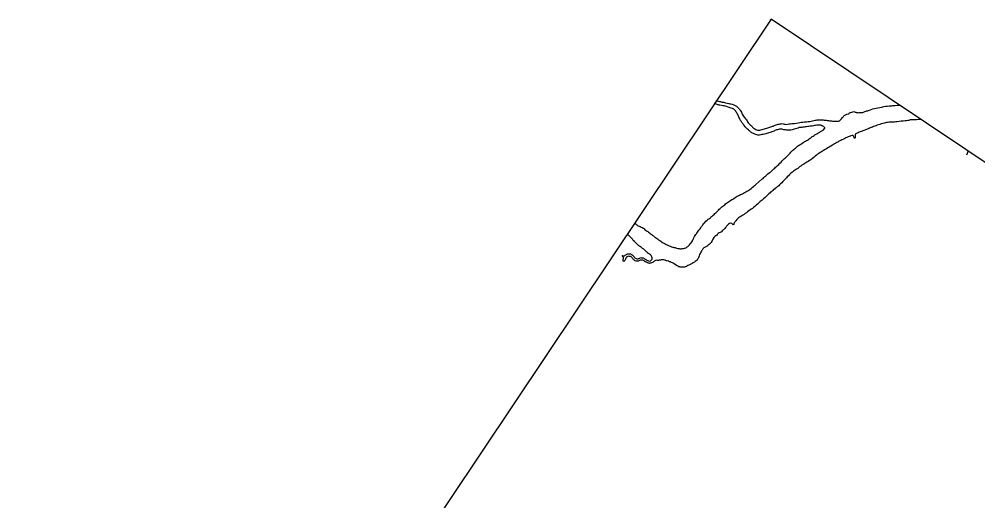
# Model space of a CAD drawing. Extents: x 1716282 to 1717158, y 799307 to 801078.
# Drawn here: x 1716496.5 to 1716577.7, y 801034.4 to 801075.1 of the extents above; entities that cross this region are included whole.
import ezdxf

# ---------------------------------------------------------------- set-up
doc = ezdxf.new("R2010")
doc.units = 0
for name, color, linetype in [('Exist Hydrographic Lake Shore', 7, 'Continuous'), ('Exist Road Primary Interstate Structure Standard Bridge CELL', 7, 'Continuous'), ('Exist Road Secondary Type 51 Attributed', 7, 'Continuous'), ('Prop DSN Text', 7, 'Continuous')]:
    doc.layers.add(name, color=color, linetype=linetype)

msp = doc.modelspace()

# ---------------------------------------------------------------- linework, layer by layer
at = {"layer": 'Exist Hydrographic Lake Shore'}
for points in [[(1716556.781, 801067.619), (1716556.684, 801067.651), (1716556.594, 801067.669), (1716556.513, 801067.703), (1716556.385, 801067.747), (1716556.254, 801067.779), (1716556.186, 801067.798), (1716556.114, 801067.813), (1716556.059, 801067.814), (1716555.951, 801067.838), (1716555.827, 801067.858), (1716555.751, 801067.877), (1716555.708, 801067.886), (1716555.656, 801067.898), (1716555.593, 801067.92), (1716555.497, 801067.959), (1716555.403, 801067.992), (1716555.354, 801068.012), (1716555.339, 801068.016)], [(1716555.485, 801068.236), (1716555.588, 801068.218), (1716555.696, 801068.195), (1716555.785, 801068.184), (1716555.867, 801068.162), (1716555.993, 801068.127), (1716556.135, 801068.114), (1716556.206, 801068.085), (1716556.293, 801068.07), (1716556.436, 801068.037), (1716556.573, 801068.007), (1716556.667, 801067.984), (1716556.745, 801067.967), (1716556.866, 801067.942), (1716556.988, 801067.899), (1716557.056, 801067.867), (1716557.113, 801067.839), (1716557.168, 801067.809), (1716557.215, 801067.777), (1716557.258, 801067.748), (1716557.307, 801067.709), (1716557.372, 801067.629), (1716557.44, 801067.558), (1716557.483, 801067.5), (1716557.533, 801067.44), (1716557.583, 801067.351), (1716557.641, 801067.262), (1716557.678, 801067.185), (1716557.721, 801067.115), (1716557.766, 801067.028), (1716557.808, 801066.938), (1716557.871, 801066.857), (1716557.922, 801066.78), (1716557.99, 801066.696), (1716558.064, 801066.61), (1716558.117, 801066.526), (1716558.159, 801066.458), (1716558.22, 801066.381), (1716558.286, 801066.317), (1716558.341, 801066.245), (1716558.413, 801066.17), (1716558.486, 801066.102), (1716558.551, 801066.045), (1716558.592, 801065.995), (1716558.635, 801065.946), (1716558.685, 801065.9), (1716558.731, 801065.875), (1716558.789, 801065.85), (1716558.858, 801065.817), (1716558.93, 801065.781), (1716558.997, 801065.759), (1716559.061, 801065.743), (1716559.132, 801065.745)], [(1716568.289, 801067.376), (1716568.343, 801067.395), (1716568.4, 801067.419), (1716568.484, 801067.451), (1716568.635, 801067.504), (1716568.79, 801067.55), (1716568.924, 801067.586), (1716569.051, 801067.622), (1716569.196, 801067.642), (1716569.361, 801067.675), (1716569.532, 801067.705), (1716569.723, 801067.744), (1716569.864, 801067.781), (1716570.001, 801067.79), (1716570.155, 801067.805), (1716570.288, 801067.818), (1716570.386, 801067.821), (1716570.458, 801067.835), (1716570.543, 801067.84), (1716570.593, 801067.832), (1716570.682, 801067.842), (1716570.833, 801067.852), (1716571.054, 801067.867)], [(1716564.143, 801066.169), (1716564.027, 801066.162), (1716563.927, 801066.154), (1716563.849, 801066.131), (1716563.749, 801066.116), (1716563.65, 801066.1), (1716563.546, 801066.088), (1716563.465, 801066.08), (1716563.365, 801066.055), (1716563.268, 801066.052), (1716563.157, 801066.031), (1716563.053, 801066.019), (1716562.956, 801066.009), (1716562.852, 801065.996), (1716562.756, 801065.986), (1716562.65, 801065.971), (1716562.545, 801065.96), (1716562.449, 801065.929), (1716562.334, 801065.901), (1716562.213, 801065.874), (1716562.113, 801065.837), (1716562.032, 801065.809), (1716561.947, 801065.784), (1716561.836, 801065.76), (1716561.724, 801065.747), (1716561.63, 801065.741), (1716561.551, 801065.745), (1716561.465, 801065.75), (1716561.371, 801065.764), (1716561.286, 801065.772), (1716561.226, 801065.773), (1716561.153, 801065.798), (1716561.092, 801065.82), (1716561.042, 801065.827), (1716560.97, 801065.833), (1716560.904, 801065.828), (1716560.836, 801065.828), (1716560.774, 801065.807), (1716560.697, 801065.783), (1716560.625, 801065.769), (1716560.557, 801065.739), (1716560.487, 801065.717), (1716560.409, 801065.672), (1716560.318, 801065.638), (1716560.233, 801065.613), (1716560.155, 801065.58), (1716560.078, 801065.556), (1716559.978, 801065.522), (1716559.891, 801065.482), (1716559.81, 801065.454), (1716559.712, 801065.432), (1716559.588, 801065.41), (1716559.474, 801065.385), (1716559.376, 801065.369), (1716559.289, 801065.352), (1716559.187, 801065.335), (1716559.099, 801065.325), (1716559.034, 801065.33), (1716558.952, 801065.342), (1716558.864, 801065.374), (1716558.769, 801065.418), (1716558.664, 801065.466), (1716558.595, 801065.486), (1716558.537, 801065.511), (1716558.489, 801065.543), (1716558.445, 801065.592), (1716558.383, 801065.641), (1716558.342, 801065.681), (1716558.284, 801065.72), (1716558.234, 801065.777), (1716558.171, 801065.838), (1716558.111, 801065.892), (1716558.044, 801065.956), (1716557.969, 801066.029), (1716557.896, 801066.104), (1716557.855, 801066.167), (1716557.836, 801066.2), (1716557.804, 801066.254), (1716557.758, 801066.32), (1716557.684, 801066.403), (1716557.62, 801066.502), (1716557.57, 801066.571), (1716557.546, 801066.619), (1716557.511, 801066.679), (1716557.483, 801066.75), (1716557.435, 801066.851), (1716557.397, 801066.919), (1716557.356, 801067.002), (1716557.327, 801067.061), (1716557.287, 801067.143), (1716557.25, 801067.223), (1716557.201, 801067.282), (1716557.165, 801067.343), (1716557.128, 801067.41), (1716557.07, 801067.468), (1716557.029, 801067.509), (1716556.985, 801067.545), (1716556.944, 801067.565), (1716556.881, 801067.595), (1716556.781, 801067.619)], [(1716559.132, 801065.745), (1716559.203, 801065.759), (1716559.873, 801065.949), (1716559.979, 801065.973), (1716560.051, 801066.009), (1716560.13, 801066.025), (1716560.213, 801066.045), (1716560.286, 801066.072), (1716560.365, 801066.1), (1716560.427, 801066.141), (1716560.493, 801066.165), (1716560.581, 801066.195), (1716560.663, 801066.225), (1716560.746, 801066.258), (1716560.843, 801066.268), (1716560.94, 801066.278), (1716561.01, 801066.293), (1716561.104, 801066.299), (1716561.173, 801066.28), (1716561.256, 801066.26), (1716561.342, 801066.245), (1716561.436, 801066.241), (1716561.541, 801066.255), (1716561.665, 801066.274), (1716561.789, 801066.296), (1716561.923, 801066.301), (1716562.033, 801066.302), (1716562.15, 801066.312), (1716562.301, 801066.342), (1716562.443, 801066.371), (1716562.579, 801066.398), (1716562.71, 801066.412), (1716562.849, 801066.423), (1716562.995, 801066.456), (1716563.145, 801066.464), (1716563.293, 801066.49), (1716563.427, 801066.495), (1716563.551, 801066.516), (1716563.663, 801066.543), (1716563.781, 801066.575), (1716563.886, 801066.587), (1716563.98, 801066.605), (1716564.074, 801066.611), (1716564.204, 801066.61), (1716564.383, 801066.611), (1716564.556, 801066.613), (1716564.66, 801066.605), (1716564.732, 801066.6), (1716564.817, 801066.582), (1716564.914, 801066.573), (1716565.01, 801066.564), (1716565.109, 801066.547), (1716565.194, 801066.529), (1716565.265, 801066.524), (1716565.35, 801066.506), (1716565.433, 801066.506), (1716565.525, 801066.501), (1716565.615, 801066.502), (1716565.701, 801066.507), (1716565.778, 801066.508), (1716565.848, 801066.51), (1716565.896, 801066.52), (1716565.948, 801066.548), (1716566.006, 801066.604), (1716566.119, 801066.721), (1716566.217, 801066.826), (1716566.295, 801066.911), (1716566.333, 801066.948), (1716566.361, 801066.991), (1716566.414, 801067.018), (1716566.468, 801067.037), (1716566.525, 801067.061), (1716566.561, 801067.093), (1716566.674, 801067.119), (1716566.739, 801067.144), (1716566.776, 801067.168), (1716566.814, 801067.205), (1716566.89, 801067.249), (1716566.992, 801067.285), (1716567.091, 801067.301), (1716567.165, 801067.32), (1716567.222, 801067.301), (1716567.271, 801067.282), (1716567.327, 801067.273), (1716567.372, 801067.25), (1716567.424, 801067.235), (1716567.475, 801067.237), (1716567.549, 801067.226), (1716567.618, 801067.236), (1716567.693, 801067.235), (1716567.75, 801067.249), (1716567.812, 801067.25), (1716567.879, 801067.248), (1716567.934, 801067.256), (1716567.999, 801067.282), (1716568.044, 801067.308), (1716568.093, 801067.33), (1716568.176, 801067.35), (1716568.237, 801067.371), (1716568.289, 801067.376)], [(1716557.298, 801060.151), (1716557.37, 801060.198), (1716557.472, 801060.247), (1716557.565, 801060.303), (1716557.651, 801060.34), (1716557.741, 801060.361), (1716557.815, 801060.4), (1716557.89, 801060.442), (1716557.943, 801060.469), (1716558.028, 801060.513), (1716558.1, 801060.569), (1716558.183, 801060.622), (1716558.268, 801060.676), (1716558.36, 801060.733), (1716558.466, 801060.818), (1716558.565, 801060.896), (1716558.663, 801060.968), (1716558.735, 801061.037), (1716558.815, 801061.092), (1716558.878, 801061.148), (1716559.371, 801061.587), (1716559.475, 801061.668), (1716559.547, 801061.737), (1716559.618, 801061.811), (1716559.705, 801061.89), (1716559.797, 801061.976), (1716559.895, 801062.061), (1716560.001, 801062.127), (1716560.097, 801062.187), (1716560.184, 801062.266), (1716560.254, 801062.341), (1716560.33, 801062.414), (1716560.401, 801062.478), (1716560.47, 801062.539), (1716560.545, 801062.6), (1716560.616, 801062.677), (1716560.704, 801062.756), (1716560.807, 801062.85), (1716560.907, 801062.947), (1716561, 801063.045), (1716561.092, 801063.141), (1716561.191, 801063.238), (1716561.3, 801063.338), (1716561.387, 801063.418), (1716561.468, 801063.487), (1716561.546, 801063.573), (1716561.623, 801063.646), (1716561.692, 801063.72), (1716561.765, 801063.796), (1716561.842, 801063.882), (1716561.926, 801063.956), (1716562.004, 801064.041), (1716562.079, 801064.102), (1716562.146, 801064.172), (1716562.213, 801064.232), (1716562.288, 801064.283), (1716562.345, 801064.336), (1716562.408, 801064.389), (1716562.468, 801064.437), (1716562.535, 801064.475), (1716562.607, 801064.531), (1716562.683, 801064.575), (1716562.776, 801064.63), (1716562.874, 801064.696), (1716562.974, 801064.753), (1716563.07, 801064.803), (1716563.15, 801064.861), (1716563.247, 801064.914), (1716563.318, 801064.968), (1716563.391, 801065.017), (1716563.463, 801065.064), (1716563.52, 801065.107), (1716563.594, 801065.156), (1716563.642, 801065.206), (1716563.723, 801065.246), (1716563.805, 801065.296), (1716563.876, 801065.35), (1716563.963, 801065.41), (1716564.038, 801065.448), (1716564.121, 801065.491), (1716564.179, 801065.527), (1716564.223, 801065.56), (1716564.278, 801065.582), (1716564.333, 801065.623), (1716564.393, 801065.652), (1716564.461, 801065.682), (1716564.517, 801065.713), (1716564.564, 801065.743), (1716564.599, 801065.773), (1716564.65, 801065.849), (1716564.706, 801065.894), (1716564.704, 801065.951), (1716564.668, 801066.001), (1716564.615, 801066.053), (1716564.535, 801066.077), (1716564.48, 801066.108), (1716564.443, 801066.126), (1716564.376, 801066.158), (1716564.28, 801066.159), (1716564.143, 801066.169)], [(1716572.073, 801066.616), (1716571.931, 801066.61), (1716571.829, 801066.58), (1716571.743, 801066.563), (1716571.643, 801066.548), (1716571.51, 801066.535), (1716571.353, 801066.516), (1716571.184, 801066.498), (1716571.017, 801066.485), (1716570.851, 801066.453), (1716570.721, 801066.445), (1716570.611, 801066.433), (1716570.482, 801066.425), (1716570.299, 801066.429), (1716570.129, 801066.419), (1716570.017, 801066.406), (1716569.947, 801066.384), (1716569.861, 801066.359), (1716569.755, 801066.335), (1716569.618, 801066.303), (1716569.48, 801066.271), (1716569.372, 801066.225), (1716569.269, 801066.193), (1716569.155, 801066.158), (1716569.045, 801066.124), (1716568.941, 801066.082), (1716568.832, 801066.054), (1716568.741, 801066.01), (1716568.637, 801065.978), (1716568.546, 801065.934), (1716568.459, 801065.897), (1716568.392, 801065.867), (1716567.777, 801065.638), (1716567.692, 801065.613), (1716567.615, 801065.569), (1716567.534, 801065.519), (1716567.453, 801065.491), (1716567.395, 801065.455), (1716567.33, 801065.43), (1716567.29, 801065.401), (1716567.267, 801065.348), (1716567.272, 801065.22), (1716567.277, 801065.096), (1716567.255, 801065.032), (1716567.195, 801065.115), (1716567.126, 801065.249), (1716567.059, 801065.294), (1716567.02, 801065.287), (1716566.921, 801065.271), (1716566.844, 801065.238), (1716566.763, 801065.198), (1716566.694, 801065.169), (1716566.642, 801065.141), (1716566.583, 801065.125), (1716566.493, 801065.084), (1716566.406, 801065.037), (1716566.318, 801064.995), (1716566.234, 801064.953), (1716566.163, 801064.918), (1716566.077, 801064.882), (1716565.993, 801064.84), (1716565.933, 801064.811), (1716565.874, 801064.775), (1716565.808, 801064.737), (1716565.736, 801064.691), (1716565.634, 801064.641), (1716565.538, 801064.581), (1716565.446, 801064.525), (1716565.352, 801064.467), (1716565.215, 801064.385), (1716565.086, 801064.315), (1716564.972, 801064.247), (1716564.862, 801064.177), (1716564.741, 801064.098), (1716564.611, 801064.027), (1716564.514, 801063.974), (1716564.426, 801063.925), (1716564.317, 801063.854), (1716564.2, 801063.772), (1716564.094, 801063.706), (1716564.011, 801063.634), (1716563.901, 801063.54), (1716563.791, 801063.437), (1716563.658, 801063.34), (1716563.527, 801063.248), (1716563.399, 801063.17), (1716563.288, 801063.107), (1716563.194, 801063.039), (1716563.109, 801062.994), (1716563.014, 801062.933), (1716562.921, 801062.878), (1716562.83, 801062.821), (1716562.749, 801062.774), (1716562.665, 801062.7), (1716562.571, 801062.631), (1716562.493, 801062.566), (1716562.417, 801062.502), (1716562.319, 801062.45), (1716562.229, 801062.386), (1716562.138, 801062.323)], [(1716572.882, 801066.643), (1716572.874, 801066.643), (1716572.746, 801066.647), (1716572.623, 801066.647), (1716572.468, 801066.633), (1716572.268, 801066.629), (1716572.073, 801066.616)], [(1716562.138, 801062.323), (1716562.06, 801062.267), (1716561.963, 801062.194), (1716561.84, 801062.103), (1716561.724, 801061.981), (1716561.631, 801061.874), (1716561.533, 801061.789), (1716561.461, 801061.712), (1716561.404, 801061.646), (1716561.33, 801061.568), (1716561.244, 801061.478), (1716561.142, 801061.39), (1716561.056, 801061.29), (1716560.964, 801061.195), (1716560.877, 801061.106), (1716560.8, 801061.043), (1716560.732, 801060.983), (1716560.663, 801060.941), (1716560.582, 801060.871), (1716560.502, 801060.823), (1716560.439, 801060.76), (1716560.372, 801060.711), (1716560.31, 801060.648), (1716560.259, 801060.593), (1716560.196, 801060.56), (1716560.143, 801060.514), (1716560.071, 801060.444), (1716559.978, 801060.369), (1716559.893, 801060.282), (1716559.784, 801060.182), (1716559.651, 801060.045), (1716559.52, 801059.92), (1716559.403, 801059.818), (1716559.31, 801059.76), (1716559.238, 801059.703), (1716559.188, 801059.661), (1716559.146, 801059.627), (1716559.087, 801059.572), (1716558.993, 801059.491), (1716558.889, 801059.387), (1716558.83, 801059.351), (1716558.772, 801059.295), (1716558.674, 801059.201), (1716558.572, 801059.119), (1716558.458, 801059.051), (1716558.366, 801058.975), (1716558.268, 801058.903), (1716558.172, 801058.83), (1716558.073, 801058.752), (1716557.968, 801058.679), (1716557.866, 801058.609), (1716557.767, 801058.551), (1716557.686, 801058.482), (1716557.585, 801058.434), (1716557.483, 801058.385), (1716557.401, 801058.335), (1716557.329, 801058.269), (1716557.243, 801058.169), (1716557.157, 801058.073), (1716557.112, 801058.015), (1716557.074, 801057.959), (1716557.025, 801057.886), (1716556.989, 801057.822), (1716556.991, 801057.752), (1716556.948, 801057.739), (1716556.899, 801057.781), (1716556.83, 801057.841), (1716556.734, 801057.882), (1716556.64, 801057.856), (1716556.546, 801057.776), (1716556.467, 801057.71), (1716556.413, 801057.658), (1716556.381, 801057.611), (1716556.342, 801057.575), (1716556.297, 801057.517), (1716556.237, 801057.426), (1716556.171, 801057.359), (1716556.113, 801057.303), (1716556.074, 801057.267), (1716556.026, 801057.224), (1716555.949, 801057.151), (1716555.847, 801057.082), (1716555.769, 801057.046), (1716555.684, 801056.991), (1716555.594, 801056.908), (1716555.52, 801056.827), (1716555.476, 801056.793), (1716555.398, 801056.738), (1716555.314, 801056.644), (1716555.22, 801056.513), (1716555.179, 801056.41), (1716555.148, 801056.313), (1716555.091, 801056.227), (1716555, 801056.144), (1716554.913, 801056.065), (1716554.824, 801056.003), (1716554.755, 801055.931), (1716554.691, 801055.886), (1716554.632, 801055.87), (1716554.58, 801055.843)], [(1716550.191, 801056.788), (1716550.247, 801056.75), (1716550.308, 801056.697), (1716550.379, 801056.649), (1716550.452, 801056.594), (1716550.542, 801056.533), (1716550.632, 801056.473), (1716550.724, 801056.395), (1716550.81, 801056.338), (1716550.886, 801056.287), (1716550.961, 801056.236), (1716551.068, 801056.181), (1716551.185, 801056.109), (1716551.282, 801056.058), (1716551.365, 801056.028), (1716551.464, 801055.992), (1716551.536, 801055.956), (1716551.609, 801055.921), (1716551.67, 801055.899), (1716551.733, 801055.88), (1716551.796, 801055.851), (1716551.86, 801055.834), (1716551.914, 801055.821), (1716551.973, 801055.808), (1716552.042, 801055.798), (1716552.142, 801055.764), (1716552.247, 801055.735), (1716552.316, 801055.716), (1716552.375, 801055.712), (1716552.43, 801055.701), (1716552.508, 801055.705), (1716552.551, 801055.708), (1716552.6, 801055.718), (1716552.695, 801055.717), (1716552.754, 801055.733), (1716552.811, 801055.747), (1716552.877, 801055.752), (1716552.929, 801055.779), (1716552.991, 801055.82), (1716553.049, 801055.856), (1716553.108, 801055.892), (1716553.168, 801055.95), (1716553.251, 801056.045), (1716553.344, 801056.153), (1716553.394, 801056.217), (1716553.438, 801056.283), (1716553.491, 801056.372), (1716553.523, 801056.452), (1716553.555, 801056.499), (1716553.582, 801056.559), (1716553.625, 801056.632), (1716553.678, 801056.734), (1716553.737, 801056.832), (1716553.791, 801056.913), (1716553.832, 801056.974), (1716553.881, 801057.037), (1716553.935, 801057.118), (1716553.99, 801057.2), (1716554.036, 801057.27), (1716554.085, 801057.342), (1716554.139, 801057.401), (1716554.201, 801057.483), (1716554.264, 801057.578), (1716554.337, 801057.667), (1716554.385, 801057.74), (1716554.429, 801057.805), (1716554.47, 801057.866), (1716554.542, 801057.942), (1716554.638, 801058.035), (1716554.742, 801058.139), (1716554.819, 801058.202), (1716554.882, 801058.245), (1716554.956, 801058.284), (1716555.011, 801058.335), (1716555.067, 801058.389), (1716555.121, 801058.448), (1716555.184, 801058.5), (1716555.247, 801058.556), (1716555.327, 801058.611), (1716555.399, 801058.68), (1716555.48, 801058.75), (1716555.545, 801058.815), (1716555.617, 801058.891), (1716555.694, 801058.977), (1716555.762, 801059.056), (1716555.842, 801059.114), (1716555.914, 801059.18), (1716555.989, 801059.241), (1716556.064, 801059.315), (1716556.15, 801059.379), (1716556.226, 801059.432), (1716556.29, 801059.507), (1716556.375, 801059.552), (1716556.468, 801059.62), (1716556.547, 801059.686), (1716556.63, 801059.737), (1716556.728, 801059.803), (1716556.824, 801059.863), (1716556.905, 801059.913), (1716557.004, 801059.968)], [(1716557.004, 801059.968), (1716557.102, 801060.034), (1716557.205, 801060.095), (1716557.298, 801060.151)], [(1716548.606, 801057.958), (1716548.611, 801057.947), (1716548.677, 801057.821), (1716548.728, 801057.754), (1716548.78, 801057.719), (1716548.832, 801057.684), (1716548.901, 801057.652), (1716548.99, 801057.611), (1716549.079, 801057.581), (1716549.158, 801057.535), (1716549.223, 801057.498), (1716549.288, 801057.461), (1716549.346, 801057.435), (1716549.401, 801057.385), (1716549.469, 801057.32), (1716549.53, 801057.279), (1716549.597, 801057.235), (1716549.653, 801057.197), (1716549.723, 801057.157), (1716549.777, 801057.114), (1716549.85, 801057.059), (1716549.926, 801057.008), (1716549.998, 801056.943), (1716550.053, 801056.9), (1716550.087, 801056.858), (1716550.139, 801056.823), (1716550.191, 801056.788)], [(1716548.25, 801055.038), (1716548.201, 801055.057), (1716548.154, 801055.06), (1716548.088, 801055.064), (1716548.033, 801055.052), (1716547.986, 801055.034), (1716547.935, 801055.019), (1716547.89, 801054.961), (1716547.849, 801054.9), (1716547.816, 801054.812), (1716547.787, 801054.769), (1716547.76, 801054.705), (1716547.741, 801054.668), (1716547.719, 801054.615), (1716547.662, 801054.62), (1716547.619, 801054.691), (1716547.632, 801054.752), (1716547.622, 801054.798), (1716547.649, 801054.89), (1716547.663, 801054.943), (1716547.613, 801055.022), (1716547.541, 801055.139), (1716547.671, 801055.108), (1716547.753, 801055.116), (1716547.801, 801055.158), (1716547.849, 801055.188), (1716547.895, 801055.226), (1716547.932, 801055.251), (1716547.999, 801055.268), (1716548.066, 801055.276), (1716548.12, 801055.275), (1716548.168, 801055.286), (1716548.238, 801055.265), (1716548.292, 801055.235), (1716548.343, 801055.208), (1716548.396, 801055.185), (1716548.46, 801055.136), (1716548.509, 801055.077), (1716548.558, 801055.025), (1716548.587, 801054.976), (1716548.62, 801054.934), (1716548.676, 801054.903), (1716548.724, 801054.885), (1716548.773, 801054.865), (1716548.826, 801054.852), (1716548.871, 801054.848), (1716548.934, 801054.868), (1716548.984, 801054.883), (1716549.04, 801054.905), (1716549.08, 801054.934), (1716549.127, 801054.952), (1716549.179, 801054.949), (1716549.239, 801054.945), (1716549.307, 801054.926), (1716549.368, 801054.901), (1716549.418, 801054.874), (1716549.466, 801054.855), (1716549.543, 801054.804), (1716549.594, 801054.777), (1716549.645, 801054.742), (1716549.703, 801054.716), (1716549.769, 801054.679), (1716549.851, 801054.66), (1716549.929, 801054.683), (1716549.984, 801054.715), (1716550.017, 801054.755), (1716550.059, 801054.795), (1716550.085, 801054.824), (1716550.097, 801054.894), (1716550.083, 801054.943), (1716550.061, 801055.013), (1716550.028, 801055.078), (1716549.988, 801055.131), (1716549.933, 801055.181), (1716549.859, 801055.237), (1716549.779, 801055.291), (1716549.728, 801055.337), (1716549.689, 801055.38), (1716549.638, 801055.42), (1716549.58, 801055.466), (1716549.517, 801055.535), (1716549.428, 801055.607), (1716549.364, 801055.666), (1716549.307, 801055.705), (1716549.252, 801055.735), (1716549.209, 801055.783), (1716549.147, 801055.825), (1716549.093, 801055.867), (1716549.018, 801055.918), (1716548.946, 801055.965), (1716548.856, 801056.046), (1716548.772, 801056.125), (1716548.677, 801056.221), (1716548.58, 801056.312), (1716548.487, 801056.417), (1716548.408, 801056.506), (1716548.329, 801056.592), (1716548.224, 801056.704), (1716548.126, 801056.802), (1716548.054, 801056.88)], [(1716548.054, 801056.88), (1716547.987, 801056.944), (1716547.951, 801056.978)], [(1716554.58, 801055.843), (1716554.511, 801055.813), (1716554.459, 801055.786), (1716554.43, 801055.743), (1716554.372, 801055.687), (1716554.312, 801055.597), (1716554.27, 801055.533), (1716554.233, 801055.45), (1716554.186, 801055.37), (1716554.136, 801055.295), (1716554.095, 801055.212), (1716554.06, 801055.118), (1716554.046, 801055.026), (1716554.015, 801054.948), (1716553.985, 801054.873), (1716553.929, 801054.809), (1716553.89, 801054.751), (1716553.851, 801054.715), (1716553.81, 801054.673), (1716553.735, 801054.622), (1716553.675, 801054.574), (1716553.619, 801054.542), (1716553.567, 801054.515), (1716553.466, 801054.458), (1716553.354, 801054.403), (1716553.294, 801054.374), (1716553.254, 801054.345), (1716553.182, 801054.318), (1716553.104, 801054.276), (1716553.026, 801054.239), (1716552.982, 801054.206), (1716552.886, 801054.185), (1716552.81, 801054.155), (1716552.695, 801054.137), (1716552.576, 801054.142), (1716552.466, 801054.153), (1716552.414, 801054.168), (1716552.351, 801054.187), (1716552.278, 801054.223), (1716552.207, 801054.27), (1716552.069, 801054.35), (1716551.934, 801054.427), (1716551.854, 801054.481), (1716551.799, 801054.501), (1716551.729, 801054.541), (1716551.664, 801054.565), (1716551.622, 801054.587), (1716551.549, 801054.6), (1716551.454, 801054.644), (1716551.351, 801054.673), (1716551.285, 801054.688), (1716551.244, 801054.709), (1716551.198, 801054.733), (1716551.146, 801054.748), (1716551.075, 801054.754), (1716551.026, 801054.773), (1716550.976, 801054.77), (1716550.896, 801054.762), (1716550.839, 801054.761), (1716550.781, 801054.744), (1716550.724, 801054.733), (1716550.673, 801054.728), (1716550.608, 801054.723), (1716550.542, 801054.718), (1716550.452, 801054.725), (1716550.366, 801054.721), (1716550.313, 801054.694), (1716550.271, 801054.66), (1716550.214, 801054.616), (1716550.156, 801054.58), (1716550.109, 801054.533), (1716550.03, 801054.504), (1716549.979, 801054.492), (1716549.921, 801054.476), (1716549.868, 801054.468), (1716549.83, 801054.475), (1716549.773, 801054.493), (1716549.721, 801054.505), (1716549.681, 801054.519), (1716549.599, 801054.56), (1716549.541, 801054.586), (1716549.482, 801054.609), (1716549.4, 801054.674), (1716549.336, 801054.7), (1716549.29, 801054.724), (1716549.216, 801054.748), (1716549.143, 801054.741), (1716549.071, 801054.727), (1716549.017, 801054.717), (1716548.965, 801054.69), (1716548.92, 801054.665), (1716548.881, 801054.648), (1716548.782, 801054.652), (1716548.724, 801054.658), (1716548.641, 801054.678), (1716548.606, 801054.708), (1716548.558, 801054.75), (1716548.517, 801054.791), (1716548.483, 801054.833), (1716548.45, 801054.855)], [(1716548.45, 801054.855), (1716548.41, 801054.908), (1716548.36, 801054.977), (1716548.316, 801055.013), (1716548.25, 801055.038)]]:
    msp.add_lwpolyline(points, dxfattribs=at)
at = {"layer": 'Exist Road Primary Interstate Structure Standard Bridge CELL'}
msp.add_line((1716576.841, 801063.994), (1716576.7, 801063.641), dxfattribs=at)
at = {"layer": 'Exist Road Secondary Type 51 Attributed'}
msp.add_lwpolyline([(1716560.074, 801075.091), (1716560.178, 801075.146)], dxfattribs=at)
at = {"layer": 'Prop DSN Text'}
msp.add_lwpolyline([(1716644.267, 800417.02), (1716922.463, 800832.664), (1716560.178, 801075.146), (1716281.982, 800659.503)], close=True, dxfattribs=at)

doc.saveas('drawing.dxf')
